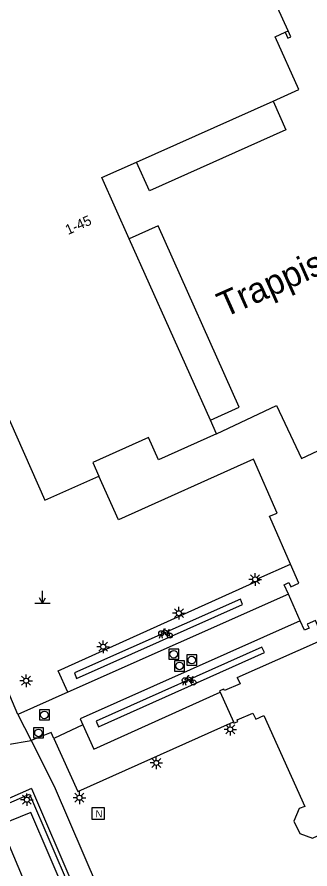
# Model space of a CAD drawing. Extents: x 136000 to 138005, y 398500 to 400500.
# Drawn here: x 137623.4 to 137652.5, y 399832.1 to 399916.7 of the extents above; entities that cross this region are included whole.
import ezdxf

# ---------------------------------------------------------------- set-up
doc = ezdxf.new("R2010")
doc.units = 0
for name, color, linetype in [('gg-afsc-muur', 7, 'Continuous'), ('gg-anno-huisnummerreeks BGT', 7, 'Continuous'), ('gg-anno-openbare ruimte label', 7, 'Continuous'), ('gg-bbg-gedigitaliseerde bebouwing', 7, 'Continuous'), ('gg-bbg-hoofdgebouw', 7, 'Continuous'), ('gg-bbg-onder overbouw', 7, 'Continuous'), ('gg-bbg-pand overbouw', 7, 'Continuous'), ('gg-bbg-tussenscheiding', 7, 'Continuous'), ('gg-knt-verharding', 7, 'Continuous'), ('gg-knt-verharding nz', 7, 'Continuous'), ('gt-grn-groengrens NZ', 7, 'Continuous'), ('gt-grn-weggrens', 7, 'Continuous'), ('gt-symb-fietsenrek', 7, 'Continuous'), ('gt-symb-lichtmast', 7, 'Continuous'), ('gt-symb-markant object', 7, 'Continuous'), ('gt-symb-nortonput', 7, 'Continuous'), ('gt-symb-rioolschacht', 7, 'Continuous')]:
    doc.layers.add(name, color=color, linetype=linetype)

# ---------------------------------------------------------------- blocks, each defined once
blk = doc.blocks.new('gt0-FREK')
at = {"layer": 'gt-symb-fietsenrek'}
for p, q in [((0.259, 0.762), (0.294, 0.823)), ((0.54, 0.335), (0.259, 0.762)), ((0.294, 0.823), (0.767, 0.714)), ((0.767, 0.714), (0.54, 0.335)), ((0.757, 0.841), (0.866, 0.816)), ((0.767, 0.714), (0.84, 0.822)), ((0.895, 0.252), (0.767, 0.714))]:
    blk.add_line(p, q, dxfattribs=at)
for points in [[(0.294, 0.823), (0.36, 0.937), (0.452, 0.935)], [(-0.124, 0), (-0.047, 0.312), (0.053, 0.312), (0.12, 0)], [(0.036, 0.476), (0.228, 0.708), (0.259, 0.762)], [(0.54, 0.335), (0.555, 0.305), (0.895, 0.252)]]:
    blk.add_lwpolyline(points, dxfattribs=at)
for centre in [(0.036, 0.476), (0.895, 0.252)]:
    blk.add_circle(centre, 0.252, dxfattribs=at)
blk = doc.blocks.new('gt0-LMAST')
at = {"layer": 'gt-symb-lichtmast'}
for p, q in [((-0.182, 0.173), (-0.447, 0.438)), ((-0.005, 0.246), (-0.005, 0.621)), ((0.172, 0.173), (0.437, 0.438)), ((-0.255, -0.004), (-0.63, -0.004)), ((-0.182, -0.181), (-0.447, -0.446)), ((-0.005, -0.254), (-0.005, -0.629)), ((0.437, -0.446), (0.172, -0.181)), ((0.245, -0.004), (0.62, -0.004))]:
    blk.add_line(p, q, dxfattribs=at)
blk.add_circle((-0.005, -0.004), 0.25, dxfattribs=at)
blk = doc.blocks.new('gt0-RS')
at = {"layer": 'gt-symb-rioolschacht'}
blk.add_lwpolyline([(-0.5, -0.5), (0.5, -0.5), (0.5, 0.5), (-0.5, 0.5)], close=True, dxfattribs=at)
blk.add_circle((0, 0), 0.375, dxfattribs=at)
blk = doc.blocks.new('gt0-MARKOB')
at = {"layer": 'gt-symb-markant object'}
for p, q in [((0, 0), (0, 1.2)), ((-0.75, 0), (0.75, 0)), ((0, 0), (-0.3, 0.52)), ((0, 0), (0.3, 0.52))]:
    blk.add_line(p, q, dxfattribs=at)
blk = doc.blocks.new('gt0-NPUT')
at = {"layer": 'gt-symb-nortonput'}
blk.add_lwpolyline([(-0.566, -0.608), (-0.566, 0.592), (0.634, 0.592), (0.634, -0.608)], close=True, dxfattribs=at)
blk.add_text('N', height=0.7, dxfattribs=at).set_placement((-0.221, -0.381))

msp = doc.modelspace()

# ---------------------------------------------------------------- linework, layer by layer
at = {"layer": 'gg-afsc-muur'}
for q in [(137620.443, 399838.169), (137629.099, 399830.332)]:
    msp.add_line((137624.881, 399840.11), q, dxfattribs=at)
for points in [[(137650.067, 399915.242), (137650.342, 399914.642), (137650.633, 399914.776), (137650.358, 399915.375)], [(137620.632, 399837.802), (137624.697, 399839.566), (137628.737, 399830.155), (137629.099, 399830.332)]]:
    msp.add_lwpolyline(points, dxfattribs=at)
at = {"layer": 'gg-bbg-gedigitaliseerde bebouwing'}
msp.add_lwpolyline([(137643.25, 399875.353), (137649.207, 399878.143), (137651.668, 399872.89), (137665.65, 399879.44), (137667.722, 399875.015)], dxfattribs=at)
at = {"layer": 'gg-bbg-hoofdgebouw'}
for p, q in [((137650.067, 399915.242), (137650.358, 399915.375)), ((137643.25, 399875.353), (137642.66, 399876.711)), ((137650.602, 399862.385), (137648.782, 399866.573)), ((137651.415, 399860.513), (137650.602, 399862.385)), ((137651.56, 399856.767), (137650.386, 399859.427)), ((137643.619, 399849.681), (137644.92, 399846.73))]:
    msp.add_line(p, q, dxfattribs=at)
for points in [[(137650.358, 399915.375), (137648.759, 399918.86), (137651.886, 399920.254)], [(137648.858, 399908.388), (137651.413, 399909.532), (137649.058, 399914.779), (137650.067, 399915.242)], [(137634.589, 399894.708), (137631.866, 399900.779), (137635.301, 399902.317)], [(137605.666, 399899.522), (137608.411, 399900.756), (137616.311, 399883.178), (137619.239, 399884.476), (137626.211, 399868.753), (137631.571, 399871.145)], [(137649.265, 399867.476), (137646.923, 399872.82), (137633.509, 399866.802), (137631.571, 399871.145)], [(137648.782, 399866.573), (137648.523, 399867.168), (137649.265, 399867.476)], [(137650.386, 399859.427), (137649.975, 399860.358), (137650.432, 399860.56), (137650.61, 399860.158), (137651.415, 399860.513)], [(137645.309, 399851.152), (137653.369, 399854.708), (137653.325, 399854.809), (137653.833, 399855.032), (137653.058, 399856.789), (137652.252, 399856.434), (137652.43, 399856.031), (137651.973, 399855.83), (137651.56, 399856.767)], [(137645.309, 399851.152), (137645.584, 399850.526), (137644.029, 399849.84), (137643.96, 399849.996), (137643.558, 399849.818), (137643.619, 399849.681)], [(137644.92, 399846.73), (137644.981, 399846.593), (137645.375, 399846.772), (137645.305, 399846.927), (137646.859, 399847.6), (137647.135, 399847.001), (137647.947, 399847.375), (137652.004, 399838.341), (137651.467, 399838.13), (137650.939, 399836.879), (137651.511, 399835.642), (137652.769, 399835.192), (137653.27, 399835.417), (137657.327, 399826.395)]]:
    msp.add_lwpolyline(points, dxfattribs=at)
at = {"layer": 'gg-bbg-onder overbouw'}
for p, q in [((137635.301, 399902.317), (137648.858, 399908.388)), ((137642.66, 399876.711), (137634.589, 399894.708))]:
    msp.add_line(p, q, dxfattribs=at)
at = {"layer": 'gg-bbg-pand overbouw'}
for points in [[(137648.858, 399908.388), (137650.135, 399905.535), (137636.582, 399899.457), (137635.301, 399902.317)], [(137642.66, 399876.711), (137645.506, 399877.987), (137637.443, 399895.988), (137634.589, 399894.708)]]:
    msp.add_lwpolyline(points, dxfattribs=at)
at = {"layer": 'gg-bbg-tussenscheiding'}
msp.add_lwpolyline([(137643.25, 399875.353), (137637.484, 399872.767), (137636.495, 399874.973), (137630.966, 399872.494), (137631.571, 399871.145)], dxfattribs=at)
at = {"layer": 'gg-knt-verharding'}
for p, q in [((137623.536, 399847.482), (137602.004, 399897.883)), ((137650.386, 399859.427), (137628.494, 399849.687)), ((137628.494, 399849.687), (137623.536, 399847.482)), ((137629.983, 399846.438), (137627.097, 399845.1)), ((137626.829, 399845.687), (137624.863, 399844.875)), ((137627.097, 399845.1), (137626.829, 399845.687))]:
    msp.add_line(p, q, dxfattribs=at)
for points in [[(137628.494, 399849.687), (137627.52, 399851.809), (137647.535, 399860.851), (137647.462, 399861.021), (137650.602, 399862.385)], [(137651.56, 399856.767), (137629.702, 399847.045), (137629.983, 399846.438)], [(137629.983, 399846.438), (137631.065, 399844.032), (137643.619, 399849.681)], [(137627.097, 399845.1), (137629.47, 399839.812), (137644.92, 399846.73)], [(137624.863, 399844.875), (137627.121, 399840.362), (137641.464, 399807.024), (137642.307, 399807.36), (137644.008, 399803.509)]]:
    msp.add_lwpolyline(points, dxfattribs=at)
at = {"layer": 'gg-knt-verharding nz'}
for points in [[(137629.367, 399851.056), (137645.84, 399858.376), (137645.618, 399858.928), (137629.144, 399851.608), (137629.367, 399851.056)], [(137648.012, 399853.611), (137647.758, 399854.165), (137631.289, 399846.795), (137631.544, 399846.242), (137648.012, 399853.611)]]:
    msp.add_lwpolyline(points, dxfattribs=at)
at = {"layer": 'gt-grn-groengrens NZ'}
msp.add_lwpolyline([(137624.815, 399837.733), (137621.795, 399836.509), (137628.958, 399819.465), (137632.087, 399820.796), (137624.815, 399837.733)], dxfattribs=at)
at = {"layer": 'gt-grn-weggrens'}
for p in [(137623.536, 399847.482), (137622.486, 399844.485)]:
    msp.add_line(p, (137624.863, 399844.875), dxfattribs=at)

# ---------------------------------------------------------------- block references
at = {"layer": 'gt-symb-fietsenrek'}
for p in [(137637.724, 399855.053), (137640.067, 399850.394)]:
    msp.add_blockref('gt0-FREK', p, dxfattribs=at)
at = {"layer": 'gt-symb-lichtmast'}
for p in [(137647.078, 399860.884), (137639.52, 399857.531), (137632.001, 399854.199), (137624.355, 399850.822), (137644.622, 399845.999), (137637.279, 399842.667), (137629.645, 399839.203), (137624.429, 399839.012)]:
    msp.add_blockref('gt0-LMAST', p, dxfattribs=at)
at = {"layer": 'gt-symb-markant object'}
msp.add_blockref('gt0-MARKOB', (137625.974, 399858.539), dxfattribs=at)
at = {"layer": 'gt-symb-nortonput'}
msp.add_blockref('gt0-NPUT', (137631.466, 399837.647), dxfattribs=at)
at = {"layer": 'gt-symb-rioolschacht'}
for p in [(137639.001, 399853.45), (137640.794, 399852.877), (137639.576, 399852.287), (137626.164, 399847.427), (137625.576, 399845.641)]:
    msp.add_blockref('gt0-RS', p, dxfattribs=at)

# ---------------------------------------------------------------- texts
at = {"layer": 'gg-anno-huisnummerreeks BGT'}
msp.add_text('1-45', height=1, rotation=24.2, dxfattribs=at).set_placement((137628.508, 399895.078))
at = {"layer": 'gg-anno-openbare ruimte label'}
msp.add_text('Trappistinnentuin', height=2.5, rotation=24, dxfattribs=at).set_placement((137644.028, 399886.858))

doc.saveas('drawing.dxf')
